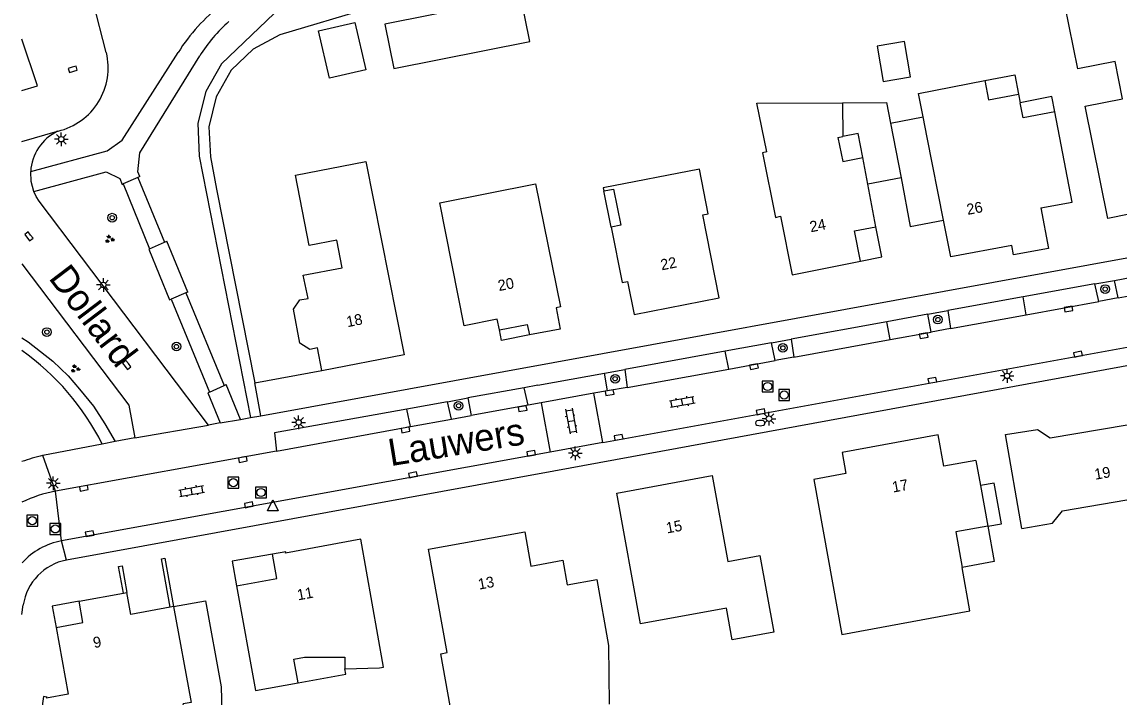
# Model space of a CAD drawing. Extents: x 131000 to 133013, y 393000 to 396501.
# Drawn here: x 131000 to 131101, y 396267.5 to 396329.7 of the extents above; entities that cross this region are included whole.
import ezdxf

# ---------------------------------------------------------------- set-up
doc = ezdxf.new("R2010")
doc.units = 0
for name, color, linetype in [('gg-afsc-hekwerk', 7, 'Continuous'), ('gg-afsc-muur', 7, 'Continuous'), ('gg-anno-huisnummerreeks BGT', 7, 'Continuous'), ('gg-anno-openbare ruimte label', 7, 'Continuous'), ('gg-bbg-gedigitaliseerde bebouwing', 7, 'Continuous'), ('gg-bbg-gedigitaliseerde bebouwing onder overbouw', 7, 'Continuous'), ('gg-bbg-gedigitaliseerde bijgebouw', 7, 'Continuous'), ('gg-bbg-hoofdgebouw', 7, 'Continuous'), ('gg-bbg-luifel en loopbrug', 7, 'Continuous'), ('gg-bbg-onder overbouw', 7, 'Continuous'), ('gg-bbg-pand overbouw', 7, 'Continuous'), ('gg-knt-verharding', 7, 'Continuous'), ('gg-knt-verharding nz', 7, 'Continuous'), ('gt-grn-groengrens', 7, 'Continuous'), ('gt-grn-vlakafsluiter', 7, 'Continuous'), ('gt-grn-weggrens', 7, 'Continuous'), ('gt-symb-boom', 7, 'Continuous'), ('gt-symb-brandkraan', 7, 'Continuous'), ('gt-symb-groenvak', 7, 'Continuous'), ('gt-symb-klinker verharding', 7, 'Continuous'), ('gt-symb-kolk', 7, 'Continuous'), ('gt-symb-lichtmast', 7, 'Continuous'), ('gt-symb-rioolschacht', 7, 'Continuous'), ('gt-symb-waterafsluiter', 7, 'Continuous')]:
    doc.layers.add(name, color=color, linetype=linetype)

# ---------------------------------------------------------------- blocks, each defined once
blk = doc.blocks.new('gt0-KOLK')
at = {"layer": 'gt-symb-kolk'}
blk.add_lwpolyline([(0, 0), (0.37, 0), (0.37, 0.4), (-0.38, 0.4), (-0.38, 0), (0, 0)], dxfattribs=at)
blk = doc.blocks.new('gt0-BOOM')
at = {"layer": 'gt-symb-boom'}
for radius in [0.4, 0.2]:
    blk.add_circle((0, 0), radius, dxfattribs=at)
blk = doc.blocks.new('gt0-LMAST')
at = {"layer": 'gt-symb-lichtmast'}
for p, q in [((-0.18, 0.17), (-0.45, 0.44)), ((-0.01, 0.25), (-0.01, 0.62)), ((0.17, 0.17), (0.44, 0.44)), ((-0.26, 0), (-0.63, 0)), ((-0.18, -0.18), (-0.45, -0.45)), ((-0.01, -0.25), (-0.01, -0.63)), ((0.44, -0.45), (0.17, -0.18)), ((0.24, 0), (0.62, 0))]:
    blk.add_line(p, q, dxfattribs=at)
blk.add_circle((-0.01, 0), 0.25, dxfattribs=at)
blk = doc.blocks.new('gt0-GRVAK')
at = {"layer": 'gt-symb-groenvak'}
for p, q in [((-0.11, 0.19), (-0.23, 0.24)), ((-0.18, 0.15), (0.09, 0.15)), ((-0.09, 0.21), (-0.16, 0.32)), ((-0.05, 0.21), (-0.05, 0.39)), ((0, 0.21), (0.06, 0.32)), ((0.02, 0.19), (0.13, 0.24)), ((0.26, -0.05), (0.2, 0.06)), ((0.31, -0.05), (0.31, 0.13)), ((0.35, -0.05), (0.41, 0.06)), ((-0.24, -0.23), (-0.36, -0.18)), ((-0.32, -0.26), (-0.05, -0.26)), ((-0.23, -0.21), (-0.29, -0.09)), ((-0.18, -0.2), (-0.18, -0.02)), ((-0.14, -0.21), (-0.07, -0.09)), ((-0.12, -0.23), (0, -0.18)), ((0.24, -0.07), (0.12, -0.02)), ((0.17, -0.11), (0.44, -0.11)), ((0.37, -0.07), (0.49, -0.02))]:
    blk.add_line(p, q, dxfattribs=at)
blk = doc.blocks.new('gt0-KL1')
at = {"layer": 'gt-symb-klinker verharding'}
for p, q in [((-1.15, 0.3), (1.15, 0.3)), ((-1, -0.3), (-1, 0.3)), ((-0.5, 0.3), (-0.5, 0.45)), ((0, -0.3), (0, 0.3)), ((0.5, 0.3), (0.5, 0.45)), ((1, -0.3), (1, 0.3)), ((-1.15, -0.3), (1.15, -0.3)), ((-0.5, -0.45), (-0.5, -0.3)), ((0.5, -0.45), (0.5, -0.3))]:
    blk.add_line(p, q, dxfattribs=at)
blk = doc.blocks.new('gt0-WAFSL')
at = {"layer": 'gt-symb-waterafsluiter'}
for p, q in [((-0.5, -0.33), (0, 0.67)), ((0, 0.67), (0.5, -0.33)), ((0.5, -0.33), (-0.5, -0.33))]:
    blk.add_line(p, q, dxfattribs=at)
blk = doc.blocks.new('gt0-RS')
at = {"layer": 'gt-symb-rioolschacht'}
blk.add_lwpolyline([(-0.5, -0.5), (0.5, -0.5), (0.5, 0.5), (-0.5, 0.5)], close=True, dxfattribs=at)
blk.add_circle((0, 0), 0.375, dxfattribs=at)
blk = doc.blocks.new('gt0-BR')
at = {"layer": 'gt-symb-brandkraan'}
for centre, radius, start, end in [((-0.24, 0), 0.206, 107.5669, 252.4331), ((0.6, -2.66), 3, 106.892, 107.5669), ((0, -0.69), 0.938, 73.108, 106.892), ((-0.6, -2.66), 3, 72.4331, 73.108), ((0.24, 0), 0.206, 287.567, 72.4331), ((0.6, 2.66), 3, 252.4331, 253.108), ((0, 0.69), 0.938, 253.108, 286.8921), ((-0.6, 2.66), 3, 286.8921, 287.567)]:
    blk.add_arc(centre, radius, start, end, dxfattribs=at)

msp = doc.modelspace()

# ---------------------------------------------------------------- linework, layer by layer
at = {"layer": 'gg-afsc-hekwerk'}
msp.add_line((131021.46, 396296.44), (131027.62, 396297.59), dxfattribs=at)
msp.add_lwpolyline([(131032.02, 396330.97), (131023.75, 396328.51), (131021.29, 396327.2), (131019.26, 396325.27), (131017.88, 396322.8), (131017.22, 396320.05), (131017.38, 396317.28), (131017.93, 396314.31), (131021.46, 396296.44)], dxfattribs=at)
at = {"layer": 'gg-afsc-muur'}
for points in [[(131077.22, 396307.65), (131079.2, 396308.05), (131078.65, 396310.84)], [(131009.36, 396277.06), (131008.9, 396279.53), (131009.22, 396279.58), (131009.67, 396277.12)], [(131013.65, 396275.77), (131012.84, 396280.23), (131013.17, 396280.28), (131013.97, 396275.83)]]:
    msp.add_lwpolyline(points, dxfattribs=at)
at = {"layer": 'gg-bbg-gedigitaliseerde bebouwing'}
for p, q in [((131075.58, 396322.27), (131075.59, 396319.15)), ((131083.38, 396319.05), (131083.01, 396320.96)), ((131096.72, 396313.11), (131095.13, 396321.42)), ((131087.85, 396289.3), (131088.27, 396286.97)), ((131088.27, 396286.97), (131088.95, 396283.23))]:
    msp.add_line(p, q, dxfattribs=at)
for points in [[(131083.01, 396320.96), (131082.58, 396323.12), (131088.67, 396324.3)], [(131088.67, 396324.3), (131089.02, 396322.52), (131091.78, 396323.05)], [(131068.59, 396317.74), (131067.68, 396322.23), (131075.58, 396322.27)], [(131095.13, 396321.42), (131092.2, 396320.86), (131091.93, 396322.27)], [(131092.07, 396283.01), (131094.92, 396283.51), (131095.82, 396284.64)], [(131088.95, 396283.23), (131086, 396282.7), (131086.59, 396279.44)], [(131075.5, 396273.26), (131087.31, 396275.43), (131086.59, 396279.44)], [(131052.94, 396278.33), (131054.03, 396272.25), (131054.07, 396266.84)]]:
    msp.add_lwpolyline(points, dxfattribs=at)
at = {"layer": 'gg-bbg-gedigitaliseerde bebouwing onder overbouw'}
msp.add_line((131075.14, 396319.07), (131075.59, 396319.15), dxfattribs=at)
at = {"layer": 'gg-bbg-gedigitaliseerde bijgebouw'}
for points in [[(131033.43, 396329.51), (131034.26, 396325.41), (131046.78, 396327.92), (131045.95, 396332.03), (131033.43, 396329.51)], [(131027.3, 396328.89), (131030.66, 396329.67), (131031.66, 396325.31), (131028.31, 396324.53), (131027.3, 396328.89)]]:
    msp.add_lwpolyline(points, dxfattribs=at)
at = {"layer": 'gg-bbg-hoofdgebouw'}
for p, q in [((131091.78, 396323.05), (131091.93, 396322.27)), ((131077.9, 396314.75), (131077.43, 396317.23)), ((131078.65, 396310.84), (131077.9, 396314.75)), ((131093.84, 396312.57), (131096.72, 396313.11)), ((131095.82, 396284.64), (131101.74, 396285.66)), ((131005.26, 396276.31), (131009.36, 396277.06)), ((131009.36, 396277.06), (131009.67, 396277.12)), ((131013.97, 396275.83), (131013.65, 396275.77))]:
    msp.add_line(p, q, dxfattribs=at)
for points in [[(131103.93, 396312.38), (131099.99, 396311.6), (131097.92, 396321.94), (131101.36, 396322.63), (131100.67, 396326.06), (131097.24, 396325.38), (131096.05, 396331.28), (131104.89, 396333.05), (131106.07, 396327.14), (131102.74, 396326.48), (131103.42, 396323.03), (131106.76, 396323.7), (131108.56, 396314.64)], [(131084.87, 396311.45), (131083.37, 396319.05), (131083.38, 396319.05)], [(131027.62, 396297.59), (131027.23, 396299.66), (131026.5, 396299.53), (131025.6, 396300.1), (131025, 396303.23), (131025.59, 396304.11), (131026.35, 396304.21), (131025.9, 396306.38), (131029.5, 396307.05), (131028.99, 396309.61), (131026.46, 396309.11), (131025.2, 396315.59), (131031.68, 396316.85), (131035.2, 396299.03), (131027.62, 396297.55), (131027.62, 396297.59)], [(131068.59, 396317.74), (131068.2, 396317.66), (131069.41, 396311.68), (131069.86, 396311.8), (131070.93, 396306.41), (131077.22, 396307.65)], [(131054.27, 396310.79), (131055.29, 396305.7), (131055.78, 396305.79), (131056.38, 396302.75), (131064.22, 396304.28), (131062.72, 396311.93), (131063.21, 396312.03), (131062.41, 396316.15), (131053.54, 396314.42), (131053.6, 396314.14)], [(131043.98, 396301.34), (131043.78, 396302.31), (131040.74, 396301.7), (131038.48, 396313.03), (131047.31, 396314.8), (131049.6, 396303.44), (131049.21, 396303.36), (131049.57, 396301.4), (131046.73, 396300.87)], [(131093.84, 396312.57), (131094.53, 396308.84), (131091.32, 396308.25), (131091.16, 396309.11), (131085.54, 396308.07), (131084.87, 396311.45)], [(131077.22, 396307.65), (131076.67, 396310.45), (131078.65, 396310.84)], [(131092.07, 396283.01), (131090.57, 396291.68), (131093.54, 396292.16), (131094.68, 396291.37), (131106.52, 396293.36), (131106.48, 396293.62)], [(131087.85, 396289.3), (131084.9, 396288.77), (131084.38, 396291.65), (131075.53, 396290.04), (131075.89, 396288.08), (131072.94, 396287.55), (131075.5, 396273.26)], [(131054.79, 396286.29), (131063.56, 396287.89), (131065, 396279.98), (131067.96, 396280.52), (131069.25, 396273.46), (131065.41, 396272.75), (131064.88, 396275.68), (131056.98, 396274.24), (131054.79, 396286.29)], [(131039.87, 396264.28), (131038.57, 396271.47), (131039.16, 396271.58), (131037.43, 396281.11), (131046.3, 396282.71), (131046.87, 396279.56), (131049.81, 396280.09), (131050.22, 396277.84), (131052.94, 396278.33)], [(131029.74, 396270.09), (131032.92, 396270.17), (131033.31, 396270.24), (131031.2, 396282.03), (131024.27, 396280.75), (131024.29, 396280.88), (131023.07, 396280.66)], [(131019.76, 396277.74), (131021.51, 396268.1), (131025.45, 396268.79)], [(131013.65, 396275.77), (131010.04, 396275.1), (131009.67, 396277.12)], [(131013.97, 396275.83), (131015.57, 396266.99), (131014.85, 396266.86)], [(131003.16, 396273.89), (131004.25, 396267.75), (131002.26, 396267.37), (131002.31, 396267.48), (131001.98, 396267.54), (131000.43, 396256.29), (131000.76, 396256.25), (131000.63, 396255.22), (131000.28, 396255.27), (131000, 396253.23)], [(131025.45, 396268.79), (131025.05, 396270.99), (131026.02, 396271.17), (131029.73, 396271.16), (131029.74, 396270.09)]]:
    msp.add_lwpolyline(points, dxfattribs=at)
at = {"layer": 'gg-bbg-luifel en loopbrug'}
for p, q in [((131079.99, 396320.39), (131083.01, 396320.96)), ((131079.99, 396320.39), (131080.96, 396315.34)), ((131080.96, 396315.34), (131077.9, 396314.75))]:
    msp.add_line(p, q, dxfattribs=at)
for points in [[(131079.32, 396324.22), (131081.83, 396324.65), (131081.27, 396327.92), (131078.76, 396327.49), (131079.32, 396324.22)], [(131088.67, 396324.3), (131091.43, 396324.83), (131091.78, 396323.05)], [(131075.58, 396322.27), (131079.63, 396322.28), (131079.99, 396320.39)], [(131095.13, 396321.42), (131094.86, 396322.83), (131091.93, 396322.27)], [(131080.96, 396315.34), (131081.81, 396310.87), (131084.87, 396311.45)], [(131088.95, 396283.23), (131090.22, 396283.46), (131089.55, 396287.2), (131088.27, 396286.97)], [(131088.95, 396283.23), (131089.54, 396279.97), (131086.59, 396279.44)], [(131013.97, 396275.83), (131016.92, 396276.36), (131018.35, 396268.44), (131018.48, 396263.87), (131015.49, 396263.33), (131014.85, 396266.86)], [(131025.45, 396268.79), (131029.83, 396269.58), (131029.74, 396270.09)]]:
    msp.add_lwpolyline(points, dxfattribs=at)
at = {"layer": 'gg-bbg-onder overbouw'}
for points in [[(131075.14, 396319.07), (131075.59, 396316.86), (131077.43, 396317.23)], [(131053.6, 396314.14), (131054.48, 396314.31), (131055.15, 396310.97), (131054.27, 396310.79)], [(131043.98, 396301.34), (131046.53, 396301.83), (131046.73, 396300.87)], [(131019.76, 396277.74), (131023.47, 396278.41), (131023.07, 396280.66)], [(131003.16, 396273.89), (131005.61, 396274.35), (131005.26, 396276.31)]]:
    msp.add_lwpolyline(points, dxfattribs=at)
at = {"layer": 'gg-bbg-pand overbouw'}
msp.add_line((131054.27, 396310.79), (131053.6, 396314.14), dxfattribs=at)
for points in [[(131077.43, 396317.23), (131077.01, 396319.42), (131075.59, 396319.15)], [(131046.73, 396300.87), (131044.18, 396300.36), (131043.98, 396301.34)], [(131023.07, 396280.66), (131019.36, 396280), (131019.76, 396277.74)], [(131005.26, 396276.31), (131002.79, 396275.86), (131003.16, 396273.89)]]:
    msp.add_lwpolyline(points, dxfattribs=at)
at = {"layer": 'gg-knt-verharding'}
for p, q in [((131007.77, 396326.89), (131006.56, 396331.57)), ((131003.29, 396319.64), (131003.33, 396319.65)), ((131010.66, 396315.37), (131009.32, 396314.78)), ((131010.87, 396315.45), (131010.66, 396315.37)), ((131010.66, 396315.37), (131013.12, 396309.4)), ((131009.23, 396314.74), (131009.32, 396314.78)), ((131009.32, 396314.78), (131011.76, 396308.8)), ((131011.76, 396308.8), (131011.68, 396308.77)), ((131011.68, 396308.77), (131013.6, 396304.09)), ((131011.76, 396308.8), (131013.12, 396309.4)), ((131013.12, 396309.4), (131013.34, 396309.49)), ((131015.28, 396304.81), (131013.34, 396309.49)), ((131098.82, 396305.57), (131100.63, 396305.89)), ((131100.95, 396304.28), (131100.63, 396305.89)), ((131015.08, 396304.73), (131013.73, 396304.15)), ((131015.28, 396304.81), (131015.08, 396304.73)), ((131015.08, 396304.73), (131018.63, 396296.2)), ((131099.17, 396303.94), (131098.82, 396305.57)), ((131013.6, 396304.09), (131013.73, 396304.15)), ((131013.73, 396304.15), (131017.28, 396295.59)), ((131100.95, 396304.28), (131099.17, 396303.94)), ((131083.43, 396302.77), (131085.28, 396303.11)), ((131083.73, 396301.11), (131083.43, 396302.77)), ((131085.28, 396303.11), (131085.52, 396301.45)), ((131085.52, 396301.45), (131083.73, 396301.11)), ((131069.04, 396300.14), (131070.85, 396300.47)), ((131069.38, 396298.51), (131069.04, 396300.14)), ((131070.85, 396300.47), (131071.1, 396298.81)), ((131071.1, 396298.81), (131069.38, 396298.51)), ((131053.64, 396297.35), (131055.51, 396297.69)), ((131055.51, 396297.69), (131055.74, 396296.01)), ((131047.52, 396296.23), (131053.64, 396297.35)), ((131053.92, 396295.7), (131053.64, 396297.35)), ((131017.28, 396295.59), (131018.63, 396296.2)), ((131018.63, 396296.2), (131018.81, 396296.28)), ((131020.14, 396293.07), (131018.81, 396296.28)), ((131055.74, 396296.01), (131053.92, 396295.7)), ((131017.28, 396295.59), (131017.12, 396295.52)), ((131017.12, 396295.52), (131018.25, 396292.77)), ((131039.19, 396294.7), (131041.06, 396295.05)), ((131039.57, 396293.1), (131039.19, 396294.7)), ((131041.06, 396295.05), (131041.38, 396293.43)), ((131047.82, 396294.6), (131048.64, 396290.07)), ((131053.51, 396290.95), (131052.68, 396295.48)), ((131018.25, 396292.77), (131017.18, 396292.53)), ((131018.25, 396292.77), (131020.14, 396293.07)), ((131020.14, 396293.07), (131021.06, 396293.24)), ((131021.06, 396293.24), (131022.01, 396293.41)), ((131039.57, 396293.1), (131041.38, 396293.43)), ((131007.4, 396290.8), (131001.91, 396289.74)), ((131008.58, 396291.03), (131007.4, 396290.8)), ((131010.41, 396291.38), (131008.58, 396291.03)), ((131053.51, 396290.95), (131048.64, 396290.07)), ((131023.43, 396290.16), (131003.08, 396286.45)), ((131048.64, 396290.07), (131003.65, 396281.88)), ((131000, 396275.1), (131000.12, 396275.97))]:
    msp.add_line(p, q, dxfattribs=at)
for points in [[(131000, 396323.4), (131001.44, 396323.82), (131000, 396328.12)], [(131000.81, 396315.92), (131007.86, 396317.84), (131009.24, 396318.8), (131014.38, 396326.9)], [(131010.87, 396315.45), (131010.68, 396315.9), (131010.86, 396317.64), (131016.38, 396326.58)], [(131001.1, 396314.09), (131000.86, 396314.99), (131000.81, 396315.92)], [(131001.1, 396314.09), (131007.77, 396315.9), (131009.01, 396315.28), (131009.23, 396314.74)], [(131017.18, 396292.53), (131001.59, 396313.18), (131001.32, 396313.62), (131001.1, 396314.09)], [(131022.01, 396293.41), (131111.84, 396309.8), (131113.64, 396310.25)], [(131000, 396307.42), (131009.85, 396294.4), (131010.41, 396291.38)], [(131113.8, 396300.24), (131048.98, 396288.31), (131004.1, 396280.11)]]:
    msp.add_lwpolyline(points, dxfattribs=at)
for centre, radius, start, end in [((131029.17, 396317.52), 17.51, 127.9836, 147.6008), ((131028.3, 396319.23), 14, 131.2755, 148.3585), ((131001.93, 396325.49), 6.01, 283.4533, 13.4695), ((131005.2, 396315.68), 4.4, 115.7492, 176.8707), ((131005.17, 396275.04), 15.06, 102.5106, 110.0698), ((131005.13, 396275.14), 11.5, 100.2761, 116.482), ((131004.82, 396275.48), 6.5, 100.2837, 137.7536), ((131005.04, 396275.23), 4.97, 100.8862, 171.4428)]:
    msp.add_arc(centre, radius, start, end, dxfattribs=at)
at = {"layer": 'gg-knt-verharding nz'}
for p, q in [((131100.63, 396305.89), (131106.53, 396307)), ((131098.82, 396305.57), (131092.2, 396304.37)), ((131100.95, 396304.28), (131106.84, 396305.36)), ((131092.2, 396304.37), (131085.28, 396303.11)), ((131092.49, 396302.72), (131092.2, 396304.37)), ((131092.49, 396302.72), (131099.17, 396303.94)), ((131083.43, 396302.77), (131079.65, 396302.08)), ((131085.52, 396301.45), (131092.49, 396302.72)), ((131079.65, 396302.08), (131070.85, 396300.47)), ((131079.96, 396300.43), (131079.65, 396302.08)), ((131079.96, 396300.43), (131083.73, 396301.11)), ((131069.04, 396300.14), (131064.77, 396299.37)), ((131071.1, 396298.81), (131079.96, 396300.43)), ((131064.77, 396299.37), (131055.51, 396297.69)), ((131065.1, 396297.72), (131064.77, 396299.37)), ((131055.74, 396296.01), (131065.1, 396297.72)), ((131065.1, 396297.72), (131069.38, 396298.51)), ((131046.26, 396296), (131041.06, 396295.05)), ((131047.52, 396296.23), (131046.26, 396296)), ((131046.61, 396294.38), (131046.26, 396296)), ((131053.92, 396295.7), (131052.68, 396295.48)), ((131039.19, 396294.7), (131035.46, 396294.02)), ((131047.82, 396294.6), (131046.61, 396294.38)), ((131052.68, 396295.48), (131047.82, 396294.6)), ((131035.78, 396292.41), (131035.46, 396294.02)), ((131046.61, 396294.38), (131041.38, 396293.43)), ((131035.78, 396292.41), (131039.57, 396293.1)), ((131023.43, 396290.16), (131035.78, 396292.41))]:
    msp.add_line(p, q, dxfattribs=at)
for points in [[(131053.51, 396290.95), (131110.55, 396301.34), (131113.41, 396301.91)], [(131035.46, 396294.02), (131023.26, 396291.83), (131023.43, 396290.16)]]:
    msp.add_lwpolyline(points, dxfattribs=at)
at = {"layer": 'gt-grn-groengrens'}
for points in [[(131023.23, 396330.48), (131018.39, 396325.85), (131016.95, 396323.3), (131016.2, 396320.38), (131016.31, 396317.34), (131021.06, 396293.24)], [(131000, 396300.6), (131000.57, 396300.23), (131002.83, 396298.44), (131004.27, 396297.09), (131005.31, 396295.87), (131006.58, 396294.29), (131007.62, 396292.67), (131008.58, 396291.03)]]:
    msp.add_lwpolyline(points, dxfattribs=at)
at = {"layer": 'gt-grn-vlakafsluiter'}
for p, q in [((131022.01, 396293.41), (131021.46, 396296.44)), ((131010.41, 396291.38), (131017.18, 396292.53))]:
    msp.add_line(p, q, dxfattribs=at)
msp.add_arc((130986.28, 396280.14), 23.66, 26.7848, 54.5491, dxfattribs=at)
at = {"layer": 'gt-grn-weggrens'}
for p, q in [((131000, 396318.68), (131003.29, 396319.64)), ((131003.08, 396286.45), (131001.91, 396289.74)), ((131003.65, 396281.88), (131003.08, 396286.45)), ((131004.1, 396280.11), (131003.65, 396281.88))]:
    msp.add_line(p, q, dxfattribs=at)

# ---------------------------------------------------------------- block references
at = {"layer": 'gt-symb-boom'}
for p in [(131008.31, 396311.67), (131099.76, 396305.09), (131084.35, 396302.27), (131002.3, 396301.13), (131014.23, 396299.79), (131070.08, 396299.67), (131054.63, 396296.82), (131040.21, 396294.33)]:
    msp.add_blockref('gt0-BOOM', p, dxfattribs=at)
at = {"layer": 'gt-symb-brandkraan'}
msp.add_blockref('gt0-BR', (131067.99, 396292.74), dxfattribs=at)
at = {"layer": 'gt-symb-groenvak'}
for p in [(131008.06, 396309.69), (131004.9, 396297.74)]:
    msp.add_blockref('gt0-GRVAK', p, dxfattribs=at)
at = {"layer": 'gt-symb-klinker verharding'}
for p, rotation in [((131060.81, 396294.69), 10.309970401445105), ((131050.57, 396292.93), -79.63367739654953), ((131015.63, 396286.47), 10.309970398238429)]:
    msp.add_blockref('gt0-KL1', p, dxfattribs=dict(at, rotation=rotation))
at = {"layer": 'gt-symb-kolk'}
for p, rotation in [((131004.62, 396325.53), -163.01526746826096), ((131000.8, 396310.07), 126.86989764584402), ((131096.34, 396303.44), -169.92566727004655), ((131083, 396300.99), -169.63367739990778), ((131097.3, 396298.9), 11.478482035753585), ((131009.8, 396298.22), 127.80965211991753), ((131067.38, 396298.14), -169.69002960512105), ((131083.88, 396296.48), 10.545734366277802), ((131054.08, 396295.73), -169.6900296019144), ((131046.07, 396294.26), -169.85920685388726), ((131068.08, 396293.58), 10.545734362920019), ((131035.28, 396292.31), -169.85920685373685), ((131054.99, 396291.22), 10.017934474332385), ((131020.3, 396289.58), -168.81367070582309), ((131046.94, 396289.75), 10.309970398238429), ((131036.06, 396287.77), 10.658361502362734), ((131005.65, 396286.92), -168.81367070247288), ((131020.94, 396285.01), 10.658361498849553), ((131006.28, 396282.35), 10.19720557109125)]:
    msp.add_blockref('gt0-KOLK', p, dxfattribs=dict(at, rotation=rotation))
at = {"layer": 'gt-symb-lichtmast'}
for p in [(131003.63, 396318.9), (131007.51, 396305.47), (131090.74, 396297.09), (131068.81, 396293.14), (131025.49, 396292.8), (131050.96, 396289.95), (131002.9, 396287.19)]:
    msp.add_blockref('gt0-LMAST', p, dxfattribs=at)
at = {"layer": 'gt-symb-rioolschacht'}
for p in [(131068.68, 396296.11), (131070.2, 396295.32), (131019.47, 396287.25), (131022.02, 396286.34), (131000.95, 396283.74), (131003.08, 396282.98)]:
    msp.add_blockref('gt0-RS', p, dxfattribs=at)
at = {"layer": 'gt-symb-waterafsluiter'}
msp.add_blockref('gt0-WAFSL', (131023.11, 396284.98), dxfattribs=at)

# ---------------------------------------------------------------- texts
at = {"layer": 'gg-anno-huisnummerreeks BGT'}
for s, rotation, p in [('26', 10.5, (131087.09, 396311.92)), ('24', 11.2, (131072.65, 396310.32)), ('22', 11, (131058.91, 396306.81)), ('20', 10.8, (131043.93, 396304.9)), ('18', 11.1, (131029.98, 396301.57)), ('19', 9.6, (131098.85, 396287.51)), ('17', 10.3, (131080.23, 396286.33)), ('15', 10.3, (131059.41, 396282.56)), ('13', 10.3, (131042.1, 396277.38)), ('11', 10.4, (131025.43, 396276.39)), ('9', 10.4, (131006.65, 396271.99))]:
    msp.add_text(s, height=1, rotation=rotation, dxfattribs=at).set_placement(p)
at = {"layer": 'gg-anno-openbare ruimte label'}
for s, rotation, p in [('Dollard', 307.2, (131002.39, 396306.1)), ('Lauwers', 9.3, (131033.95, 396288.76))]:
    msp.add_text(s, height=2.5, rotation=rotation, dxfattribs=at).set_placement(p)

doc.saveas('drawing.dxf')
